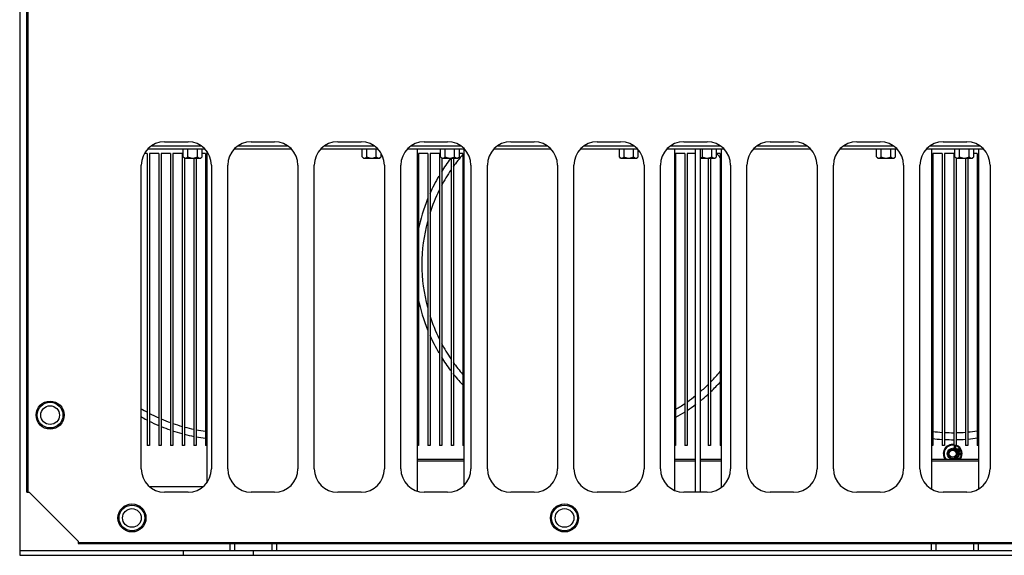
# Model space of a CAD drawing. Header units: millimetres. Extents: x 1117 to 38156, y -1945 to 7303.
# Tile 728 of 831: x 28736 to 29157, y 2358 to 2587. Entities that reach past the tile are written whole.
import ezdxf

# ---------------------------------------------------------------- set-up
doc = ezdxf.new("R2010")
doc.units = ezdxf.units.MM

msp = doc.modelspace()

# ---------------------------------------------------------------- linework, layer by layer
at = {"color": 7, "linetype": 'Continuous'}
for p, q in [((28736.195, 2829.525), (28736.195, 2359.525)), ((28739.195, 2384.525), (28739.195, 2804.525)), ((28739.695, 2804.525), (28739.695, 2384.525)), ((28791.227, 2531.525), (28815.163, 2531.525)), ((28792.631, 2532.775), (28813.759, 2532.775)), ((28798.195, 2534.525), (28808.195, 2534.525)), ((28806.154, 2528.066), (28806.154, 2531.525)), ((28808.174, 2528.066), (28808.174, 2531.525)), ((28812.216, 2528.066), (28812.216, 2531.525)), ((28814.236, 2528.066), (28814.236, 2531.525)), ((28828.227, 2531.525), (28852.163, 2531.525)), ((28829.631, 2532.775), (28850.759, 2532.775)), ((28835.195, 2534.525), (28845.195, 2534.525)), ((28865.227, 2531.525), (28889.163, 2531.525)), ((28866.631, 2532.775), (28887.759, 2532.775)), ((28872.195, 2534.525), (28882.195, 2534.525)), ((28882.654, 2528.066), (28882.654, 2531.525)), ((28884.674, 2528.066), (28884.674, 2531.525)), ((28888.716, 2528.066), (28888.716, 2531.525)), ((28902.227, 2531.525), (28926.163, 2531.525)), ((28903.631, 2532.775), (28924.759, 2532.775)), ((28906.195, 2531.525), (28906.195, 2385)), ((28909.195, 2534.525), (28919.195, 2534.525)), ((28916.154, 2528.066), (28916.154, 2531.525)), ((28918.174, 2528.066), (28918.174, 2531.525)), ((28922.216, 2528.066), (28922.216, 2531.525)), ((28924.236, 2528.066), (28924.236, 2531.525)), ((28926.195, 2531.493), (28926.195, 2387.556)), ((28939.227, 2531.525), (28963.163, 2531.525)), ((28940.631, 2532.775), (28961.759, 2532.775)), ((28946.195, 2534.525), (28956.195, 2534.525)), ((28976.227, 2531.525), (29000.163, 2531.525)), ((28977.631, 2532.775), (28998.759, 2532.775)), ((28983.195, 2534.525), (28993.195, 2534.525)), ((28992.654, 2528.066), (28992.654, 2531.525)), ((28994.674, 2528.066), (28994.674, 2531.525)), ((28998.716, 2528.066), (28998.716, 2531.525)), ((29000.736, 2528.066), (29000.736, 2530.951)), ((29013.227, 2531.525), (29037.163, 2531.525)), ((29014.631, 2532.775), (29035.759, 2532.775)), ((29016.195, 2531.525), (29016.195, 2385.478)), ((29020.195, 2534.525), (29030.195, 2534.525)), ((29025.195, 2384.525), (29025.195, 2531.525)), ((29027.195, 2531.525), (29027.195, 2384.525)), ((29028.174, 2528.066), (29028.174, 2531.525)), ((29032.216, 2528.066), (29032.216, 2531.525)), ((29034.236, 2528.066), (29034.236, 2531.525)), ((29036.195, 2531.525), (29036.195, 2386.556)), ((29050.227, 2531.525), (29074.163, 2531.525)), ((29051.631, 2532.775), (29072.759, 2532.775)), ((29057.195, 2534.525), (29067.195, 2534.525)), ((29087.227, 2531.525), (29111.163, 2531.525)), ((29088.631, 2532.775), (29109.759, 2532.775)), ((29094.195, 2534.525), (29104.195, 2534.525)), ((29102.654, 2528.066), (29102.654, 2531.525)), ((29104.674, 2528.066), (29104.674, 2531.525)), ((29108.716, 2528.066), (29108.716, 2531.525)), ((29110.736, 2528.066), (29110.736, 2531.525)), ((29124.227, 2531.525), (29148.163, 2531.525)), ((29125.631, 2532.775), (29146.759, 2532.775)), ((29126.195, 2531.525), (29126.195, 2385.987)), ((29131.195, 2534.525), (29141.195, 2534.525)), ((29136.154, 2528.066), (29136.154, 2531.525)), ((29138.174, 2528.066), (29138.174, 2531.525)), ((29142.216, 2528.066), (29142.216, 2531.525)), ((29144.236, 2528.066), (29144.236, 2531.525)), ((29146.195, 2531.525), (29146.195, 2385.987)), ((28790.695, 2529.525), (28789.658, 2529.525)), ((28790.695, 2529.525), (28790.695, 2404.525)), ((28791.695, 2529.525), (28791.695, 2404.525)), ((28795.695, 2529.525), (28791.695, 2529.525)), ((28795.695, 2529.525), (28795.695, 2404.525)), ((28796.695, 2529.525), (28796.695, 2404.525)), ((28800.695, 2529.525), (28796.695, 2529.525)), ((28800.695, 2529.525), (28800.695, 2404.525)), ((28801.695, 2529.525), (28801.695, 2404.525)), ((28805.695, 2529.525), (28801.695, 2529.525)), ((28805.695, 2529.525), (28805.695, 2404.525)), ((28806.695, 2527.525), (28806.154, 2528.066)), ((28806.695, 2527.525), (28806.695, 2404.525)), ((28806.695, 2527.525), (28813.695, 2527.525)), ((28810.695, 2527.525), (28810.695, 2404.525)), ((28811.695, 2527.525), (28811.695, 2404.525)), ((28813.695, 2527.525), (28814.236, 2528.066)), ((28815.695, 2529.525), (28814.236, 2529.525)), ((28815.695, 2529.525), (28815.695, 2404.525)), ((28816.195, 2530.493), (28816.195, 2388.556)), ((28883.195, 2527.525), (28882.654, 2528.066)), ((28883.195, 2527.525), (28890.195, 2527.525)), ((28890.195, 2527.525), (28890.736, 2528.066)), ((28890.736, 2528.066), (28890.736, 2529.517)), ((28906.695, 2529.525), (28906.695, 2404.525)), ((28910.695, 2529.525), (28906.695, 2529.525)), ((28910.695, 2529.525), (28910.695, 2404.525)), ((28911.695, 2529.525), (28911.695, 2404.525)), ((28915.695, 2529.525), (28911.695, 2529.525)), ((28915.695, 2529.525), (28915.695, 2404.525)), ((28916.695, 2527.525), (28916.154, 2528.066)), ((28916.695, 2527.525), (28916.695, 2404.525)), ((28916.695, 2527.525), (28923.695, 2527.525)), ((28920.695, 2527.525), (28920.695, 2404.525)), ((28921.695, 2527.525), (28921.695, 2404.525)), ((28923.695, 2527.525), (28924.236, 2528.066)), ((28925.695, 2529.525), (28924.236, 2529.525)), ((28925.695, 2529.525), (28925.695, 2404.525)), ((28993.195, 2527.525), (28992.654, 2528.066)), ((28993.195, 2527.525), (29000.195, 2527.525)), ((29000.195, 2527.525), (29000.736, 2528.066)), ((29016.695, 2529.525), (29016.695, 2404.525)), ((29020.695, 2529.525), (29016.695, 2529.525)), ((29020.695, 2529.525), (29020.695, 2404.525)), ((29025.195, 2529.525), (29021.695, 2529.525)), ((29021.695, 2529.525), (29021.695, 2404.525)), ((29027.195, 2527.525), (29033.695, 2527.525)), ((29030.695, 2527.525), (29030.695, 2404.525)), ((29031.695, 2527.525), (29031.695, 2404.525)), ((29033.695, 2527.525), (29034.236, 2528.066)), ((29035.695, 2529.525), (29034.236, 2529.525)), ((29035.695, 2529.525), (29035.695, 2404.525)), ((29103.195, 2527.525), (29102.654, 2528.066)), ((29103.195, 2527.525), (29110.195, 2527.525)), ((29110.195, 2527.525), (29110.736, 2528.066)), ((29130.695, 2529.525), (29126.695, 2529.525)), ((29126.695, 2529.525), (29126.695, 2404.525)), ((29130.695, 2529.525), (29130.695, 2404.525)), ((29135.695, 2529.525), (29131.695, 2529.525)), ((29131.695, 2529.525), (29131.695, 2404.525)), ((29135.695, 2529.525), (29135.695, 2404.525)), ((29136.695, 2527.525), (29136.154, 2528.066)), ((29136.695, 2527.525), (29143.695, 2527.525)), ((29136.695, 2527.525), (29136.695, 2404.525)), ((29140.695, 2527.525), (29140.695, 2404.525)), ((29141.695, 2527.525), (29141.695, 2404.525)), ((29143.695, 2527.525), (29144.236, 2528.066)), ((29145.695, 2529.525), (29144.236, 2529.525)), ((29145.695, 2529.525), (29145.695, 2404.525)), ((28788.195, 2394.525), (28788.195, 2524.525)), ((28818.195, 2524.525), (28818.195, 2394.525)), ((28825.195, 2394.525), (28825.195, 2524.525)), ((28855.195, 2524.525), (28855.195, 2394.525)), ((28862.195, 2394.525), (28862.195, 2524.525)), ((28892.195, 2524.525), (28892.195, 2394.525)), ((28899.195, 2394.525), (28899.195, 2524.525)), ((28929.195, 2524.525), (28929.195, 2394.525)), ((28936.195, 2394.525), (28936.195, 2524.525)), ((28966.195, 2524.525), (28966.195, 2394.525)), ((28973.195, 2394.525), (28973.195, 2524.525)), ((29003.195, 2524.525), (29003.195, 2394.525)), ((29010.195, 2394.525), (29010.195, 2524.525)), ((29040.195, 2524.525), (29040.195, 2394.525)), ((29047.195, 2394.525), (29047.195, 2524.525)), ((29077.195, 2524.525), (29077.195, 2394.525)), ((29084.195, 2394.525), (29084.195, 2524.525)), ((29114.195, 2524.525), (29114.195, 2394.525)), ((29121.195, 2394.525), (29121.195, 2524.525)), ((29151.195, 2524.525), (29151.195, 2394.525)), ((28791.695, 2404.525), (28790.695, 2404.525)), ((28796.695, 2404.525), (28795.695, 2404.525)), ((28801.695, 2404.525), (28800.695, 2404.525)), ((28806.695, 2404.525), (28805.695, 2404.525)), ((28811.695, 2404.525), (28810.695, 2404.525)), ((28816.195, 2404.525), (28815.695, 2404.525)), ((28906.695, 2404.525), (28906.195, 2404.525)), ((28911.695, 2404.525), (28910.695, 2404.525)), ((28916.695, 2404.525), (28915.695, 2404.525)), ((28921.695, 2404.525), (28920.695, 2404.525)), ((28926.195, 2404.525), (28925.695, 2404.525)), ((29016.695, 2404.525), (29016.195, 2404.525)), ((29021.695, 2404.525), (29020.695, 2404.525)), ((29031.695, 2404.525), (29030.695, 2404.525)), ((29036.195, 2404.525), (29035.695, 2404.525)), ((29126.695, 2404.525), (29126.195, 2404.525)), ((29131.695, 2404.525), (29130.695, 2404.525)), ((29136.695, 2404.525), (29135.695, 2404.525)), ((29141.695, 2404.525), (29140.695, 2404.525)), ((29146.195, 2404.525), (29145.695, 2404.525)), ((29135.646, 2403.691), (29135.637, 2403.591)), ((29135.637, 2403.591), (29135.665, 2403.452)), ((29135.782, 2403.644), (29135.646, 2403.691)), ((29135.665, 2403.452), (29135.754, 2403.343)), ((29135.754, 2403.343), (29135.859, 2403.281)), ((29135.78, 2403.567), (29135.782, 2403.644)), ((29135.824, 2403.474), (29135.78, 2403.567)), ((29135.907, 2403.42), (29135.824, 2403.474)), ((29135.865, 2404.107), (29135.856, 2404.007)), ((29135.856, 2404.007), (29135.915, 2403.883)), ((29135.859, 2403.281), (29136.04, 2403.219)), ((29135.897, 2404.2), (29135.865, 2404.107)), ((29135.952, 2404.285), (29135.897, 2404.2)), ((29136.088, 2403.358), (29135.907, 2403.42)), ((29135.915, 2403.883), (29135.989, 2403.806)), ((29136.074, 2404.346), (29135.952, 2404.285)), ((29135.989, 2403.806), (29136.072, 2403.751)), ((29136.008, 2404.006), (29136.009, 2404.084)), ((29136.06, 2403.937), (29136.008, 2404.006)), ((29136.009, 2404.084), (29136.025, 2404.13)), ((29136.025, 2404.13), (29136.072, 2404.191)), ((29136.04, 2403.219), (29136.162, 2403.203)), ((29136.12, 2403.89), (29136.06, 2403.937)), ((29136.072, 2404.191), (29136.156, 2404.214)), ((29136.072, 2403.751), (29136.208, 2403.705)), ((29136.181, 2404.361), (29136.074, 2404.346)), ((29136.187, 2403.349), (29136.088, 2403.358)), ((29136.256, 2403.843), (29136.12, 2403.89)), ((29136.156, 2404.214), (29136.232, 2404.214)), ((29136.162, 2403.203), (29136.268, 2403.218)), ((29136.279, 2404.353), (29136.181, 2404.361)), ((29136.271, 2403.372), (29136.187, 2403.349)), ((29136.208, 2403.705), (29136.291, 2403.65)), ((29136.232, 2404.214), (29136.368, 2404.167)), ((29136.361, 2403.781), (29136.256, 2403.843)), ((29136.268, 2403.218), (29136.391, 2403.279)), ((29136.34, 2403.426), (29136.271, 2403.372)), ((29136.393, 2404.314), (29136.279, 2404.353)), ((29136.291, 2403.65), (29136.343, 2403.58)), ((29136.364, 2403.495), (29136.34, 2403.426)), ((29136.343, 2403.58), (29136.364, 2403.495)), ((29136.436, 2403.704), (29136.361, 2403.781)), ((29136.368, 2404.167), (29136.427, 2404.121)), ((29136.391, 2403.279), (29136.468, 2403.356)), ((29136.498, 2404.252), (29136.393, 2404.314)), ((29136.427, 2404.121), (29136.457, 2404.059)), ((29136.494, 2403.58), (29136.436, 2403.704)), ((29136.457, 2404.059), (29136.464, 2404.005)), ((29136.464, 2404.005), (29136.599, 2403.958)), ((29136.468, 2403.356), (29136.508, 2403.472)), ((29136.508, 2403.472), (29136.494, 2403.58)), ((29136.565, 2404.151), (29136.498, 2404.252)), ((29136.601, 2404.035), (29136.565, 2404.151)), ((29136.599, 2403.958), (29136.601, 2404.035)), ((29136.881, 2403.381), (29136.802, 2403.288)), ((29136.802, 2403.288), (29137.058, 2403.071)), ((29137.137, 2403.164), (29136.881, 2403.381)), ((29137.992, 2403.206), (29136.982, 2402.655)), ((29136.982, 2402.655), (29137.051, 2402.529)), ((29137.051, 2402.529), (29137.846, 2402.962)), ((29137.058, 2403.071), (29137.137, 2403.164)), ((29137.846, 2402.962), (29137.212, 2402.234)), ((29137.212, 2402.234), (29137.304, 2402.066)), ((29137.304, 2402.066), (29138.259, 2402.205)), ((29137.365, 2402.209), (29138.095, 2403.017)), ((29138.439, 2402.386), (29137.365, 2402.209)), ((29138.259, 2402.205), (29137.464, 2401.772)), ((29137.464, 2401.772), (29137.533, 2401.646)), ((29137.533, 2401.646), (29138.543, 2402.196)), ((29137.541, 2400.857), (29137.537, 2400.713)), ((29137.537, 2400.713), (29137.879, 2400.703)), ((29137.883, 2400.846), (29137.541, 2400.857)), ((29137.879, 2400.703), (29137.872, 2400.463)), ((29137.872, 2400.463), (29138.018, 2400.459)), ((29137.901, 2401.421), (29137.883, 2400.846)), ((29138.048, 2401.417), (29137.901, 2401.421)), ((29138.095, 2403.017), (29137.992, 2403.206)), ((29138.018, 2400.459), (29138.026, 2400.698)), ((29138.026, 2400.698), (29138.686, 2400.678)), ((29138.03, 2400.842), (29138.043, 2401.249)), ((29138.495, 2400.828), (29138.03, 2400.842)), ((29138.043, 2401.249), (29138.495, 2400.828)), ((29138.69, 2400.822), (29138.048, 2401.417)), ((29138.543, 2402.196), (29138.439, 2402.386)), ((29138.686, 2400.678), (29138.69, 2400.822)), ((28926.195, 2398.525), (28906.195, 2398.525)), ((28926.195, 2397.88), (28906.195, 2397.88)), ((29025.195, 2398.525), (29016.195, 2398.525)), ((29025.195, 2397.88), (29016.195, 2397.88)), ((29036.195, 2398.525), (29027.195, 2398.525)), ((29036.195, 2397.88), (29027.195, 2397.88)), ((29146.195, 2398.525), (29126.195, 2398.525)), ((29146.195, 2397.88), (29126.195, 2397.88)), ((29135.755, 2398.703), (29135.681, 2398.625)), ((29135.86, 2398.767), (29135.755, 2398.703)), ((29135.827, 2398.573), (29135.909, 2398.628)), ((29136.063, 2398.839), (29135.86, 2398.767)), ((29135.909, 2398.628), (29136.112, 2398.701)), ((29136.184, 2398.856), (29136.063, 2398.839)), ((29136.112, 2398.701), (29136.211, 2398.71)), ((29136.291, 2398.842), (29136.184, 2398.856)), ((29136.211, 2398.71), (29136.295, 2398.688)), ((29136.414, 2398.782), (29136.291, 2398.842)), ((29136.295, 2398.688), (29136.364, 2398.635)), ((29136.364, 2398.635), (29136.42, 2398.551)), ((29136.492, 2398.706), (29136.414, 2398.782)), ((29136.555, 2398.599), (29136.492, 2398.706)), ((29137.248, 2399.785), (29136.599, 2399.08)), ((29136.599, 2399.08), (29136.707, 2398.981)), ((29136.707, 2398.981), (29137.259, 2399.58)), ((29137.392, 2399.652), (29137.248, 2399.785)), ((29137.259, 2399.58), (29137.313, 2398.525)), ((29137.434, 2398.525), (29137.392, 2399.652)), ((29138.004, 2399.089), (29137.484, 2398.525)), ((29137.651, 2398.525), (29138.094, 2399.006)), ((29137.819, 2400.131), (29137.69, 2399.821)), ((29137.69, 2399.821), (29137.803, 2399.774)), ((29137.803, 2399.774), (29137.932, 2400.084)), ((29137.932, 2400.084), (29137.819, 2400.131)), ((29138.094, 2399.006), (29138.004, 2399.089)), ((28739.195, 2384.525), (28740.195, 2384.525)), ((28761.195, 2363.525), (28740.195, 2384.525)), ((28791.727, 2387.025), (28814.663, 2387.025)), ((28808.195, 2384.525), (28798.195, 2384.525)), ((28845.195, 2384.525), (28835.195, 2384.525)), ((28882.195, 2384.525), (28872.195, 2384.525)), ((28919.195, 2384.525), (28909.195, 2384.525)), ((28956.195, 2384.525), (28946.195, 2384.525)), ((28993.195, 2384.525), (28983.195, 2384.525)), ((29030.195, 2384.525), (29020.195, 2384.525)), ((29067.195, 2384.525), (29057.195, 2384.525)), ((29104.195, 2384.525), (29094.195, 2384.525)), ((29141.195, 2384.525), (29131.195, 2384.525)), ((28761.195, 2363.525), (28761.195, 2362.525)), ((28761.195, 2363.025), (29511.195, 2363.025)), ((28761.195, 2362.525), (29511.195, 2362.525)), ((28826.195, 2359.525), (28826.195, 2362.525)), ((28828.195, 2359.525), (28828.195, 2362.525)), ((28844.195, 2359.525), (28844.195, 2362.525)), ((28846.195, 2359.525), (28846.195, 2362.525)), ((29126.195, 2359.525), (29126.195, 2362.525)), ((29128.195, 2359.525), (29128.195, 2362.525)), ((29144.195, 2359.525), (29144.195, 2362.525)), ((29146.195, 2359.525), (29146.195, 2362.525)), ((28736.195, 2359.525), (28736.195, 2357.525)), ((28736.195, 2359.525), (29536.195, 2359.525)), ((28806.195, 2357.525), (28806.195, 2359.525)), ((28836.195, 2357.525), (28836.195, 2359.525)), ((28736.195, 2357.525), (29536.195, 2357.525))]:
    msp.add_line(p, q, dxfattribs=at)
for centre, radius in [((28749.195, 2417.525), 6), ((28749.195, 2417.525), 5.5), ((28749.195, 2417.525), 4), ((29135.195, 2401.025), 2.3), ((29135.195, 2401.025), 2), ((29135.195, 2401.025), 1.5), ((28784.195, 2373.525), 6), ((28969.195, 2373.525), 6), ((28784.195, 2373.525), 5.5), ((28784.195, 2373.525), 4), ((28969.195, 2373.525), 5.5), ((28969.195, 2373.525), 4)]:
    msp.add_circle(centre, radius, dxfattribs=at)
for centre, radius, start, end in [((28798.195, 2524.525), 10, 90, 180), ((28808.195, 2524.525), 10, 0, 90), ((28835.195, 2524.525), 10, 90, 180), ((28845.195, 2524.525), 10, 0, 90), ((28872.195, 2524.525), 10, 90, 180), ((28882.195, 2524.525), 10, 0, 90), ((28909.195, 2524.525), 10, 90, 180), ((28919.195, 2524.525), 10, 0, 90), ((28946.195, 2524.525), 10, 90, 180), ((28956.195, 2524.525), 10, 0, 90), ((28983.195, 2524.525), 10, 90, 180), ((28993.195, 2524.525), 10, 0, 90), ((29020.195, 2524.525), 10, 90, 180), ((29030.195, 2524.525), 10, 0, 90), ((29057.195, 2524.525), 10, 90, 180), ((29067.195, 2524.525), 10, 0, 90), ((29094.195, 2524.525), 10, 90, 180), ((29104.195, 2524.525), 10, 0, 90), ((29131.195, 2524.525), 10, 90, 180), ((29141.195, 2524.525), 10, 0, 90), ((28980.195, 2482.025), 75, 142.80611, 148.09346), ((28980.195, 2482.025), 72, 139.20525, 144.52132), ((28980.195, 2482.025), 72, 39.46574, 41.30334), ((28980.195, 2482.025), 72, 145.85034, 152.14159), ((28980.195, 2482.025), 75, 149.71745, 156.22184), ((28980.195, 2482.025), 75, 158.04789, 168.59573), ((28980.195, 2482.025), 72, 153.80347, 162.30654), ((28980.195, 2482.025), 72, 165.19695, 194.80305), ((28980.195, 2482.025), 75, 191.40419, 201.9524), ((28980.195, 2482.025), 72, 197.69346, 206.19653), ((28980.195, 2482.025), 75, 203.77798, 210.28272), ((28980.195, 2482.025), 72, 207.85841, 214.14966), ((28980.195, 2482.025), 75, 211.90674, 217.19395), ((28980.195, 2482.025), 72, 215.47868, 220.79475), ((28980.195, 2482.025), 75, 218.40302, 223.23725), ((28980.195, 2482.025), 72, 315.80875, 320.53426), ((28980.195, 2482.025), 72, 310.75988, 314.6824), ((28980.195, 2482.025), 75, 313.48858, 317.96889), ((28980.195, 2482.025), 72, 305.28798, 308.7701), ((28980.195, 2482.025), 75, 309.02697, 312.4995), ((28980.195, 2482.025), 72, 300.52567, 304.29309), ((28980.195, 2482.025), 75, 303.60533, 307.0422), ((28825.195, 2482.025), 72, 239.02061, 241.28923), ((28825.195, 2482.025), 72, 242.19669, 245.80296), ((28980.195, 2482.025), 75, 299.26991, 302.74168), ((28825.195, 2482.025), 75, 240.29521, 242.47074), ((28825.195, 2482.025), 75, 243.34084, 246.81067), ((28825.195, 2482.025), 72, 246.65301, 250.0532), ((28825.195, 2482.025), 72, 250.90325, 254.27599), ((28825.195, 2482.025), 75, 247.65983, 250.85299), ((28825.195, 2482.025), 75, 251.65433, 254.86237), ((28825.195, 2482.025), 75, 255.66346, 258.85066), ((28825.195, 2482.025), 72, 255.09107, 258.35138), ((28825.195, 2482.025), 72, 259.16646, 262.41439), ((29135.195, 2482.025), 72, 263.21287, 266.40681), ((29135.195, 2482.025), 72, 267.2053, 270.39924), ((29135.195, 2482.025), 72, 271.19773, 274.39167), ((29135.195, 2482.025), 72, 275.19016, 278.3883), ((28825.195, 2482.025), 75, 259.61468, 262.67365), ((29135.195, 2482.025), 75, 263.44018, 266.51482), ((29135.195, 2401.025), 4, 82.80178, 218.69916), ((29135.195, 2401.025), 3.7, 82.21524, 222.6293), ((29135.195, 2482.025), 75, 267.28652, 270.38877), ((29135.195, 2401.025), 3.7, 317.3707, 71.22343), ((29135.195, 2401.025), 4, 321.30086, 67.92683), ((29135.195, 2482.025), 75, 271.16494, 274.25397), ((29135.195, 2482.025), 75, 275.02296, 278.08995), ((28798.195, 2394.525), 10, 180, 270), ((28808.195, 2394.525), 10, 270, 0), ((28835.195, 2394.525), 10, 180, 270), ((28845.195, 2394.525), 10, 270, 0), ((28872.195, 2394.525), 10, 180, 270), ((28882.195, 2394.525), 10, 270, 0), ((28909.195, 2394.525), 10, 180, 270), ((28919.195, 2394.525), 10, 270, 0), ((28946.195, 2394.525), 10, 180, 270), ((28956.195, 2394.525), 10, 270, 0), ((28983.195, 2394.525), 10, 180, 270), ((28993.195, 2394.525), 10, 270, 0), ((29020.195, 2394.525), 10, 180, 270), ((29030.195, 2394.525), 10, 270, 0), ((29057.195, 2394.525), 10, 180, 270), ((29067.195, 2394.525), 10, 270, 0), ((29094.195, 2394.525), 10, 180, 270), ((29104.195, 2394.525), 10, 270, 0), ((29131.195, 2394.525), 10, 180, 270), ((29141.195, 2394.525), 10, 270, 0)]:
    msp.add_arc(centre, radius, start, end, dxfattribs=at)
for points, knots in [([(28806.154, 2528.066), (28806.23, 2527.99), (28806.384, 2527.848), (28806.632, 2527.672), (28806.892, 2527.553), (28807.075, 2527.525), (28807.164, 2527.525)], [0, 0, 0, 0, 0.2761053, 0.5341568, 0.773555, 1, 1, 1, 1]), ([(28807.164, 2527.525), (28807.253, 2527.525), (28807.436, 2527.553), (28807.696, 2527.672), (28807.944, 2527.848), (28808.098, 2527.99), (28808.174, 2528.066)], [0, 0, 0, 0, 0.226435, 0.4658358, 0.7238902, 1, 1, 1, 1]), ([(28808.174, 2528.066), (28808.332, 2527.987), (28808.652, 2527.841), (28809.151, 2527.666), (28809.667, 2527.551), (28810.019, 2527.525), (28810.195, 2527.525)], [0, 0, 0, 0, 0.2500475, 0.5000644, 0.7500471, 1, 1, 1, 1]), ([(28810.195, 2527.525), (28810.371, 2527.525), (28810.723, 2527.551), (28811.239, 2527.666), (28811.738, 2527.841), (28812.058, 2527.987), (28812.216, 2528.066)], [0, 0, 0, 0, 0.249943, 0.499926, 0.7499415, 1, 1, 1, 1]), ([(28812.216, 2528.066), (28812.292, 2527.99), (28812.446, 2527.848), (28812.694, 2527.672), (28812.954, 2527.553), (28813.137, 2527.525), (28813.226, 2527.525)], [0, 0, 0, 0, 0.2761053, 0.5341568, 0.773555, 1, 1, 1, 1]), ([(28813.226, 2527.525), (28813.315, 2527.525), (28813.498, 2527.553), (28813.758, 2527.672), (28814.006, 2527.848), (28814.16, 2527.99), (28814.236, 2528.066)], [0, 0, 0, 0, 0.226435, 0.4658358, 0.7238902, 1, 1, 1, 1]), ([(28882.654, 2528.066), (28882.73, 2527.99), (28882.884, 2527.848), (28883.132, 2527.672), (28883.392, 2527.553), (28883.575, 2527.525), (28883.664, 2527.525)], [0, 0, 0, 0, 0.2761053, 0.5341568, 0.773555, 1, 1, 1, 1]), ([(28883.664, 2527.525), (28883.753, 2527.525), (28883.936, 2527.553), (28884.196, 2527.672), (28884.444, 2527.848), (28884.598, 2527.99), (28884.674, 2528.066)], [0, 0, 0, 0, 0.226435, 0.4658358, 0.7238902, 1, 1, 1, 1]), ([(28884.674, 2528.066), (28884.832, 2527.987), (28885.152, 2527.841), (28885.651, 2527.666), (28886.167, 2527.551), (28886.519, 2527.525), (28886.695, 2527.525)], [0, 0, 0, 0, 0.2500475, 0.5000644, 0.7500471, 1, 1, 1, 1]), ([(28886.695, 2527.525), (28886.871, 2527.525), (28887.223, 2527.551), (28887.739, 2527.666), (28888.238, 2527.841), (28888.558, 2527.987), (28888.716, 2528.066)], [0, 0, 0, 0, 0.249943, 0.499926, 0.7499415, 1, 1, 1, 1]), ([(28888.716, 2528.066), (28888.792, 2527.99), (28888.946, 2527.848), (28889.194, 2527.672), (28889.454, 2527.553), (28889.637, 2527.525), (28889.726, 2527.525)], [0, 0, 0, 0, 0.2761053, 0.5341568, 0.773555, 1, 1, 1, 1]), ([(28889.726, 2527.525), (28889.815, 2527.525), (28889.998, 2527.553), (28890.258, 2527.672), (28890.506, 2527.848), (28890.66, 2527.99), (28890.736, 2528.066)], [0, 0, 0, 0, 0.226435, 0.4658358, 0.7238902, 1, 1, 1, 1]), ([(28916.154, 2528.066), (28916.23, 2527.99), (28916.384, 2527.848), (28916.632, 2527.672), (28916.892, 2527.553), (28917.075, 2527.525), (28917.164, 2527.525)], [0, 0, 0, 0, 0.2761053, 0.5341568, 0.773555, 1, 1, 1, 1]), ([(28917.164, 2527.525), (28917.253, 2527.525), (28917.436, 2527.553), (28917.696, 2527.672), (28917.944, 2527.848), (28918.098, 2527.99), (28918.174, 2528.066)], [0, 0, 0, 0, 0.226435, 0.4658358, 0.7238902, 1, 1, 1, 1]), ([(28918.174, 2528.066), (28918.332, 2527.987), (28918.652, 2527.841), (28919.151, 2527.666), (28919.667, 2527.551), (28920.019, 2527.525), (28920.195, 2527.525)], [0, 0, 0, 0, 0.2500475, 0.5000644, 0.7500471, 1, 1, 1, 1]), ([(28920.195, 2527.525), (28920.371, 2527.525), (28920.723, 2527.551), (28921.239, 2527.666), (28921.738, 2527.841), (28922.058, 2527.987), (28922.216, 2528.066)], [0, 0, 0, 0, 0.249943, 0.499926, 0.7499415, 1, 1, 1, 1]), ([(28922.216, 2528.066), (28922.292, 2527.99), (28922.446, 2527.848), (28922.694, 2527.672), (28922.954, 2527.553), (28923.137, 2527.525), (28923.226, 2527.525)], [0, 0, 0, 0, 0.2761053, 0.5341568, 0.773555, 1, 1, 1, 1]), ([(28923.226, 2527.525), (28923.315, 2527.525), (28923.498, 2527.553), (28923.758, 2527.672), (28924.006, 2527.848), (28924.16, 2527.99), (28924.236, 2528.066)], [0, 0, 0, 0, 0.226435, 0.4658358, 0.7238902, 1, 1, 1, 1]), ([(28992.654, 2528.066), (28992.73, 2527.99), (28992.884, 2527.848), (28993.132, 2527.672), (28993.392, 2527.553), (28993.575, 2527.525), (28993.664, 2527.525)], [0, 0, 0, 0, 0.2761053, 0.5341568, 0.773555, 1, 1, 1, 1]), ([(28993.664, 2527.525), (28993.753, 2527.525), (28993.936, 2527.553), (28994.196, 2527.672), (28994.444, 2527.848), (28994.598, 2527.99), (28994.674, 2528.066)], [0, 0, 0, 0, 0.226435, 0.4658358, 0.7238902, 1, 1, 1, 1]), ([(28994.674, 2528.066), (28994.832, 2527.987), (28995.152, 2527.841), (28995.651, 2527.666), (28996.167, 2527.551), (28996.519, 2527.525), (28996.695, 2527.525)], [0, 0, 0, 0, 0.2500475, 0.5000644, 0.7500471, 1, 1, 1, 1]), ([(28996.695, 2527.525), (28996.871, 2527.525), (28997.223, 2527.551), (28997.739, 2527.666), (28998.238, 2527.841), (28998.558, 2527.987), (28998.716, 2528.066)], [0, 0, 0, 0, 0.249943, 0.499926, 0.7499415, 1, 1, 1, 1]), ([(28998.716, 2528.066), (28998.792, 2527.99), (28998.946, 2527.848), (28999.194, 2527.672), (28999.454, 2527.553), (28999.637, 2527.525), (28999.726, 2527.525)], [0, 0, 0, 0, 0.2761053, 0.5341568, 0.773555, 1, 1, 1, 1]), ([(28999.726, 2527.525), (28999.815, 2527.525), (28999.998, 2527.553), (29000.258, 2527.672), (29000.506, 2527.848), (29000.66, 2527.99), (29000.736, 2528.066)], [0, 0, 0, 0, 0.226435, 0.4658358, 0.7238902, 1, 1, 1, 1]), ([(29027.195, 2527.525), (29027.281, 2527.528), (29027.459, 2527.562), (29027.71, 2527.681), (29027.95, 2527.854), (29028.1, 2527.992), (29028.174, 2528.066)], [0, 0, 0, 0, 0.2265437, 0.4664584, 0.7245305, 1, 1, 1, 1]), ([(29028.174, 2528.066), (29028.332, 2527.987), (29028.652, 2527.841), (29029.151, 2527.666), (29029.667, 2527.551), (29030.019, 2527.525), (29030.195, 2527.525)], [0, 0, 0, 0, 0.2500475, 0.5000644, 0.7500471, 1, 1, 1, 1]), ([(29030.195, 2527.525), (29030.371, 2527.525), (29030.723, 2527.551), (29031.239, 2527.666), (29031.738, 2527.841), (29032.058, 2527.987), (29032.216, 2528.066)], [0, 0, 0, 0, 0.249943, 0.499926, 0.7499415, 1, 1, 1, 1]), ([(29032.216, 2528.066), (29032.292, 2527.99), (29032.446, 2527.848), (29032.694, 2527.672), (29032.954, 2527.553), (29033.137, 2527.525), (29033.226, 2527.525)], [0, 0, 0, 0, 0.2761053, 0.5341568, 0.773555, 1, 1, 1, 1]), ([(29033.226, 2527.525), (29033.315, 2527.525), (29033.498, 2527.553), (29033.758, 2527.672), (29034.006, 2527.848), (29034.16, 2527.99), (29034.236, 2528.066)], [0, 0, 0, 0, 0.226435, 0.4658358, 0.7238902, 1, 1, 1, 1]), ([(29102.654, 2528.066), (29102.73, 2527.99), (29102.884, 2527.848), (29103.132, 2527.672), (29103.392, 2527.553), (29103.575, 2527.525), (29103.664, 2527.525)], [0, 0, 0, 0, 0.2761053, 0.5341568, 0.773555, 1, 1, 1, 1]), ([(29103.664, 2527.525), (29103.753, 2527.525), (29103.936, 2527.553), (29104.196, 2527.672), (29104.444, 2527.848), (29104.598, 2527.99), (29104.674, 2528.066)], [0, 0, 0, 0, 0.226435, 0.4658358, 0.7238902, 1, 1, 1, 1]), ([(29104.674, 2528.066), (29104.832, 2527.987), (29105.152, 2527.841), (29105.651, 2527.666), (29106.167, 2527.551), (29106.519, 2527.525), (29106.695, 2527.525)], [0, 0, 0, 0, 0.2500475, 0.5000644, 0.7500471, 1, 1, 1, 1]), ([(29106.695, 2527.525), (29106.871, 2527.525), (29107.223, 2527.551), (29107.739, 2527.666), (29108.238, 2527.841), (29108.558, 2527.987), (29108.716, 2528.066)], [0, 0, 0, 0, 0.249943, 0.499926, 0.7499415, 1, 1, 1, 1]), ([(29108.716, 2528.066), (29108.792, 2527.99), (29108.946, 2527.848), (29109.194, 2527.672), (29109.454, 2527.553), (29109.637, 2527.525), (29109.726, 2527.525)], [0, 0, 0, 0, 0.2761053, 0.5341568, 0.773555, 1, 1, 1, 1]), ([(29109.726, 2527.525), (29109.815, 2527.525), (29109.998, 2527.553), (29110.258, 2527.672), (29110.506, 2527.848), (29110.66, 2527.99), (29110.736, 2528.066)], [0, 0, 0, 0, 0.226435, 0.4658358, 0.7238902, 1, 1, 1, 1]), ([(29136.154, 2528.066), (29136.23, 2527.99), (29136.384, 2527.848), (29136.632, 2527.672), (29136.892, 2527.553), (29137.075, 2527.525), (29137.164, 2527.525)], [0, 0, 0, 0, 0.2761053, 0.5341568, 0.773555, 1, 1, 1, 1]), ([(29137.164, 2527.525), (29137.253, 2527.525), (29137.436, 2527.553), (29137.696, 2527.672), (29137.944, 2527.848), (29138.098, 2527.99), (29138.174, 2528.066)], [0, 0, 0, 0, 0.226435, 0.4658358, 0.7238902, 1, 1, 1, 1]), ([(29138.174, 2528.066), (29138.332, 2527.987), (29138.652, 2527.841), (29139.151, 2527.666), (29139.667, 2527.551), (29140.019, 2527.525), (29140.195, 2527.525)], [0, 0, 0, 0, 0.2500475, 0.5000644, 0.7500471, 1, 1, 1, 1]), ([(29140.195, 2527.525), (29140.371, 2527.525), (29140.723, 2527.551), (29141.239, 2527.666), (29141.738, 2527.841), (29142.058, 2527.987), (29142.216, 2528.066)], [0, 0, 0, 0, 0.249943, 0.499926, 0.7499415, 1, 1, 1, 1]), ([(29142.216, 2528.066), (29142.292, 2527.99), (29142.446, 2527.848), (29142.694, 2527.672), (29142.954, 2527.553), (29143.137, 2527.525), (29143.226, 2527.525)], [0, 0, 0, 0, 0.2761053, 0.5341568, 0.773555, 1, 1, 1, 1]), ([(29143.226, 2527.525), (29143.315, 2527.525), (29143.498, 2527.553), (29143.758, 2527.672), (29144.006, 2527.848), (29144.16, 2527.99), (29144.236, 2528.066)], [0, 0, 0, 0, 0.226435, 0.4658358, 0.7238902, 1, 1, 1, 1])]:
    msp.add_open_spline(points, degree=3, knots=knots, dxfattribs=at)

doc.saveas('drawing.dxf')
